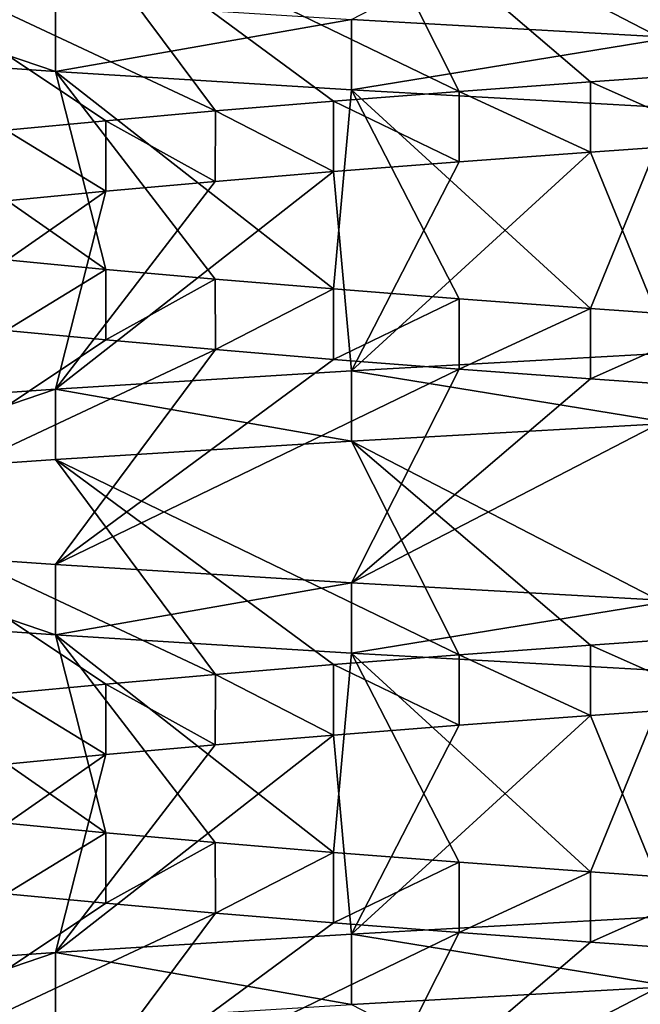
# Model space of a CAD drawing. Header units: inches. Extents: x -4.64 to 4.64, y -1.42 to 0.49.
# Tile 592 of 608: x 4.1952 to 4.2297, y 0.3924 to 0.447. Entities that reach past the tile are written whole.
import ezdxf

# ---------------------------------------------------------------- set-up
doc = ezdxf.new("R2010")
doc.units = ezdxf.units.IN
doc.header["$LTSCALE"] = 65.185185
doc.header["$MEASUREMENT"] = 0
for name, color, linetype in [('100', 7, 'CONTINUOUS'), ('112', 7, 'CONTINUOUS'), ('114', 7, 'CONTINUOUS'), ('271', 7, 'CONTINUOUS'), ('272', 7, 'CONTINUOUS'), ('348', 7, 'CONTINUOUS'), ('351', 7, 'CONTINUOUS'), ('354', 7, 'CONTINUOUS'), ('366', 7, 'CONTINUOUS'), ('368', 7, 'CONTINUOUS'), ('508', 7, 'CONTINUOUS'), ('509', 7, 'CONTINUOUS'), ('94', 7, 'CONTINUOUS'), ('97', 7, 'CONTINUOUS')]:
    doc.layers.add(name, color=color, linetype=linetype)

msp = doc.modelspace()

# ---------------------------------------------------------------- linework, layer by layer
at = {"layer": '100', "color": 7, "linetype": 'CONTINUOUS', "true_color": 0x969696}
for points in [[(4.213645, 0.396323, 8.712769), (4.231468, 0.393414, 8.718175), (4.231468, 0.39732, 8.718175), (4.213645, 0.396323, 8.712769)], [(4.197219, 0.395304, 8.703988), (4.213644, 0.392421, 8.712768), (4.213645, 0.396323, 8.712769), (4.197219, 0.395304, 8.703988)], [(4.213644, 0.392421, 8.712768), (4.231468, 0.393414, 8.718175), (4.213645, 0.396323, 8.712769), (4.213644, 0.392421, 8.712768)], [(4.182822, 0.394297, 8.692173), (4.182823, 0.390392, 8.692173), (4.197219, 0.395304, 8.703988), (4.182822, 0.394297, 8.692173)], [(4.182823, 0.390392, 8.692173), (4.19722, 0.3914, 8.703989), (4.197219, 0.395304, 8.703988), (4.182823, 0.390392, 8.692173)], [(4.19722, 0.3914, 8.703989), (4.213644, 0.392421, 8.712768), (4.197219, 0.395304, 8.703988), (4.19722, 0.3914, 8.703989)]]:
    msp.add_3dface(points, dxfattribs=at)
at = {"layer": '112', "color": 7, "linetype": 'CONTINUOUS', "true_color": 0x969696}
for points in [[(4.234471, 0.457838, 8.551929), (4.231468, 0.446054, 8.531825), (4.213644, 0.447048, 8.537232), (4.234471, 0.457838, 8.551929)], [(4.226913, 0.439696, 8.696046), (4.231468, 0.42857, 8.718175), (4.234469, 0.440224, 8.69807), (4.226913, 0.439696, 8.696046)], [(4.213645, 0.427573, 8.712769), (4.231468, 0.42857, 8.718175), (4.226913, 0.439696, 8.696046), (4.213645, 0.427573, 8.712769)], [(4.219614, 0.439157, 8.693243), (4.213645, 0.427573, 8.712769), (4.226913, 0.439696, 8.696046), (4.219614, 0.439157, 8.693243)], [(4.212644, 0.438614, 8.689692), (4.213645, 0.427573, 8.712769), (4.219614, 0.439157, 8.693243), (4.212644, 0.438614, 8.689692)], [(4.197219, 0.426554, 8.703988), (4.213645, 0.427573, 8.712769), (4.212644, 0.438614, 8.689692), (4.197219, 0.426554, 8.703988)], [(4.206087, 0.438069, 8.685433), (4.197219, 0.426554, 8.703988), (4.212644, 0.438614, 8.689692), (4.206087, 0.438069, 8.685433)], [(4.200008, 0.43753, 8.680509), (4.197219, 0.426554, 8.703988), (4.206087, 0.438069, 8.685433), (4.200008, 0.43753, 8.680509)], [(4.182822, 0.425547, 8.692173), (4.197219, 0.426554, 8.703988), (4.200008, 0.43753, 8.680509), (4.182822, 0.425547, 8.692173)], [(4.19448, 0.437004, 8.67498), (4.182822, 0.425547, 8.692173), (4.200008, 0.43753, 8.680509), (4.19448, 0.437004, 8.67498)], [(4.200011, 0.42928, 8.569488), (4.182823, 0.417827, 8.557827), (4.194483, 0.429808, 8.575016), (4.200011, 0.42928, 8.569488)], [(4.20609, 0.42874, 8.564565), (4.182823, 0.417827, 8.557827), (4.200011, 0.42928, 8.569488), (4.20609, 0.42874, 8.564565)], [(4.19722, 0.416818, 8.546011), (4.182823, 0.417827, 8.557827), (4.20609, 0.42874, 8.564565), (4.19722, 0.416818, 8.546011)], [(4.212647, 0.428198, 8.560307), (4.19722, 0.416818, 8.546011), (4.20609, 0.42874, 8.564565), (4.212647, 0.428198, 8.560307)], [(4.219617, 0.427652, 8.556755), (4.19722, 0.416818, 8.546011), (4.212647, 0.428198, 8.560307), (4.219617, 0.427652, 8.556755)], [(4.213644, 0.415798, 8.537232), (4.19722, 0.416818, 8.546011), (4.219617, 0.427652, 8.556755), (4.213644, 0.415798, 8.537232)], [(4.226915, 0.427114, 8.553954), (4.213644, 0.415798, 8.537232), (4.219617, 0.427652, 8.556755), (4.226915, 0.427114, 8.553954)], [(4.234471, 0.426588, 8.551929), (4.213644, 0.415798, 8.537232), (4.226915, 0.427114, 8.553954), (4.234471, 0.426588, 8.551929)], [(4.231468, 0.414804, 8.531825), (4.213644, 0.415798, 8.537232), (4.234471, 0.426588, 8.551929), (4.231468, 0.414804, 8.531825)], [(4.226913, 0.408446, 8.696046), (4.231468, 0.39732, 8.718175), (4.234469, 0.408974, 8.69807), (4.226913, 0.408446, 8.696046)], [(4.213645, 0.396323, 8.712769), (4.231468, 0.39732, 8.718175), (4.226913, 0.408446, 8.696046), (4.213645, 0.396323, 8.712769)], [(4.219614, 0.407907, 8.693243), (4.213645, 0.396323, 8.712769), (4.226913, 0.408446, 8.696046), (4.219614, 0.407907, 8.693243)], [(4.212644, 0.407364, 8.689692), (4.213645, 0.396323, 8.712769), (4.219614, 0.407907, 8.693243), (4.212644, 0.407364, 8.689692)], [(4.197219, 0.395304, 8.703988), (4.213645, 0.396323, 8.712769), (4.212644, 0.407364, 8.689692), (4.197219, 0.395304, 8.703988)], [(4.206087, 0.406819, 8.685433), (4.197219, 0.395304, 8.703988), (4.212644, 0.407364, 8.689692), (4.206087, 0.406819, 8.685433)], [(4.200008, 0.40628, 8.680509), (4.197219, 0.395304, 8.703988), (4.206087, 0.406819, 8.685433), (4.200008, 0.40628, 8.680509)], [(4.182822, 0.394297, 8.692173), (4.197219, 0.395304, 8.703988), (4.200008, 0.40628, 8.680509), (4.182822, 0.394297, 8.692173)], [(4.19448, 0.405754, 8.67498), (4.182822, 0.394297, 8.692173), (4.200008, 0.40628, 8.680509), (4.19448, 0.405754, 8.67498)], [(4.200011, 0.39803, 8.569488), (4.182823, 0.386577, 8.557827), (4.194483, 0.398558, 8.575016), (4.200011, 0.39803, 8.569488)], [(4.20609, 0.39749, 8.564565), (4.182823, 0.386577, 8.557827), (4.200011, 0.39803, 8.569488), (4.20609, 0.39749, 8.564565)], [(4.19722, 0.385568, 8.546011), (4.182823, 0.386577, 8.557827), (4.20609, 0.39749, 8.564565), (4.19722, 0.385568, 8.546011)], [(4.212647, 0.396948, 8.560307), (4.19722, 0.385568, 8.546011), (4.20609, 0.39749, 8.564565), (4.212647, 0.396948, 8.560307)], [(4.219617, 0.396402, 8.556755), (4.19722, 0.385568, 8.546011), (4.212647, 0.396948, 8.560307), (4.219617, 0.396402, 8.556755)], [(4.213644, 0.384548, 8.537232), (4.19722, 0.385568, 8.546011), (4.219617, 0.396402, 8.556755), (4.213644, 0.384548, 8.537232)], [(4.226915, 0.395864, 8.553954), (4.213644, 0.384548, 8.537232), (4.219617, 0.396402, 8.556755), (4.226915, 0.395864, 8.553954)], [(4.234471, 0.395338, 8.551929), (4.213644, 0.384548, 8.537232), (4.226915, 0.395864, 8.553954), (4.234471, 0.395338, 8.551929)], [(4.231468, 0.383554, 8.531825), (4.213644, 0.384548, 8.537232), (4.234471, 0.395338, 8.551929), (4.231468, 0.383554, 8.531825)]]:
    msp.add_3dface(points, dxfattribs=at)
at = {"layer": '114', "color": 7, "linetype": 'CONTINUOUS', "true_color": 0x969696}
for points in [[(4.231468, 0.455914, 8.718175), (4.213644, 0.454921, 8.712768), (4.234471, 0.444131, 8.698071), (4.231468, 0.455914, 8.718175)], [(4.213644, 0.454921, 8.712768), (4.19722, 0.4539, 8.703989), (4.219617, 0.443067, 8.693245), (4.213644, 0.454921, 8.712768)], [(4.234471, 0.444131, 8.698071), (4.213644, 0.454921, 8.712768), (4.226915, 0.443604, 8.696046), (4.234471, 0.444131, 8.698071)], [(4.226915, 0.443604, 8.696046), (4.213644, 0.454921, 8.712768), (4.219617, 0.443067, 8.693245), (4.226915, 0.443604, 8.696046)], [(4.19722, 0.4539, 8.703989), (4.182823, 0.452892, 8.692173), (4.20609, 0.441978, 8.685435), (4.19722, 0.4539, 8.703989)], [(4.219617, 0.443067, 8.693245), (4.19722, 0.4539, 8.703989), (4.212647, 0.442521, 8.689693), (4.219617, 0.443067, 8.693245)], [(4.212647, 0.442521, 8.689693), (4.19722, 0.4539, 8.703989), (4.20609, 0.441978, 8.685435), (4.212647, 0.442521, 8.689693)], [(4.20609, 0.441978, 8.685435), (4.182823, 0.452892, 8.692173), (4.200011, 0.441439, 8.680512), (4.20609, 0.441978, 8.685435)], [(4.200011, 0.441439, 8.680512), (4.182823, 0.452892, 8.692173), (4.194483, 0.440911, 8.674984), (4.200011, 0.441439, 8.680512)], [(4.182822, 0.445171, 8.557827), (4.197219, 0.444165, 8.546012), (4.200008, 0.433188, 8.569491), (4.182822, 0.445171, 8.557827)], [(4.19448, 0.433715, 8.57502), (4.182822, 0.445171, 8.557827), (4.200008, 0.433188, 8.569491), (4.19448, 0.433715, 8.57502)], [(4.197219, 0.444165, 8.546012), (4.213645, 0.443146, 8.537231), (4.212644, 0.432105, 8.560308), (4.197219, 0.444165, 8.546012)], [(4.200008, 0.433188, 8.569491), (4.197219, 0.444165, 8.546012), (4.206087, 0.43265, 8.564567), (4.200008, 0.433188, 8.569491)], [(4.206087, 0.43265, 8.564567), (4.197219, 0.444165, 8.546012), (4.212644, 0.432105, 8.560308), (4.206087, 0.43265, 8.564567)], [(4.212644, 0.432105, 8.560308), (4.213645, 0.443146, 8.537231), (4.219614, 0.431562, 8.556757), (4.212644, 0.432105, 8.560308)], [(4.213645, 0.443146, 8.537231), (4.231468, 0.442148, 8.531825), (4.226913, 0.431023, 8.553954), (4.213645, 0.443146, 8.537231)], [(4.219614, 0.431562, 8.556757), (4.213645, 0.443146, 8.537231), (4.226913, 0.431023, 8.553954), (4.219614, 0.431562, 8.556757)], [(4.226913, 0.431023, 8.553954), (4.231468, 0.442148, 8.531825), (4.234469, 0.430494, 8.55193), (4.226913, 0.431023, 8.553954)], [(4.231468, 0.424664, 8.718175), (4.213644, 0.423671, 8.712768), (4.234471, 0.412881, 8.698071), (4.231468, 0.424664, 8.718175)], [(4.213644, 0.423671, 8.712768), (4.19722, 0.42265, 8.703989), (4.219617, 0.411817, 8.693245), (4.213644, 0.423671, 8.712768)], [(4.234471, 0.412881, 8.698071), (4.213644, 0.423671, 8.712768), (4.226915, 0.412354, 8.696046), (4.234471, 0.412881, 8.698071)], [(4.226915, 0.412354, 8.696046), (4.213644, 0.423671, 8.712768), (4.219617, 0.411817, 8.693245), (4.226915, 0.412354, 8.696046)], [(4.19722, 0.42265, 8.703989), (4.182823, 0.421642, 8.692173), (4.20609, 0.410728, 8.685435), (4.19722, 0.42265, 8.703989)], [(4.219617, 0.411817, 8.693245), (4.19722, 0.42265, 8.703989), (4.212647, 0.411271, 8.689693), (4.219617, 0.411817, 8.693245)], [(4.212647, 0.411271, 8.689693), (4.19722, 0.42265, 8.703989), (4.20609, 0.410728, 8.685435), (4.212647, 0.411271, 8.689693)], [(4.20609, 0.410728, 8.685435), (4.182823, 0.421642, 8.692173), (4.200011, 0.410189, 8.680512), (4.20609, 0.410728, 8.685435)], [(4.200011, 0.410189, 8.680512), (4.182823, 0.421642, 8.692173), (4.194483, 0.409661, 8.674984), (4.200011, 0.410189, 8.680512)], [(4.182822, 0.413921, 8.557827), (4.197219, 0.412915, 8.546012), (4.200008, 0.401938, 8.569491), (4.182822, 0.413921, 8.557827)], [(4.19448, 0.402465, 8.57502), (4.182822, 0.413921, 8.557827), (4.200008, 0.401938, 8.569491), (4.19448, 0.402465, 8.57502)], [(4.197219, 0.412915, 8.546012), (4.213645, 0.411896, 8.537231), (4.212644, 0.400855, 8.560308), (4.197219, 0.412915, 8.546012)], [(4.200008, 0.401938, 8.569491), (4.197219, 0.412915, 8.546012), (4.206087, 0.4014, 8.564567), (4.200008, 0.401938, 8.569491)], [(4.206087, 0.4014, 8.564567), (4.197219, 0.412915, 8.546012), (4.212644, 0.400855, 8.560308), (4.206087, 0.4014, 8.564567)], [(4.212644, 0.400855, 8.560308), (4.213645, 0.411896, 8.537231), (4.219614, 0.400312, 8.556757), (4.212644, 0.400855, 8.560308)], [(4.213645, 0.411896, 8.537231), (4.231468, 0.410898, 8.531825), (4.226913, 0.399773, 8.553954), (4.213645, 0.411896, 8.537231)], [(4.219614, 0.400312, 8.556757), (4.213645, 0.411896, 8.537231), (4.226913, 0.399773, 8.553954), (4.219614, 0.400312, 8.556757)], [(4.226913, 0.399773, 8.553954), (4.231468, 0.410898, 8.531825), (4.234469, 0.399244, 8.55193), (4.226913, 0.399773, 8.553954)], [(4.231468, 0.393414, 8.718175), (4.213644, 0.392421, 8.712768), (4.234471, 0.381631, 8.698071), (4.231468, 0.393414, 8.718175)]]:
    msp.add_3dface(points, dxfattribs=at)
at = {"layer": '271', "color": 7, "linetype": 'CONTINUOUS', "true_color": 0x969696}
for points in [[(4.234469, 0.440224, 8.69807), (4.234471, 0.444131, 8.698071), (4.226915, 0.443604, 8.696046), (4.234469, 0.440224, 8.69807)], [(4.226913, 0.439696, 8.696046), (4.226915, 0.443604, 8.696046), (4.219617, 0.443067, 8.693245), (4.226913, 0.439696, 8.696046)], [(4.226913, 0.439696, 8.696046), (4.234469, 0.440224, 8.69807), (4.226915, 0.443604, 8.696046), (4.226913, 0.439696, 8.696046)], [(4.219614, 0.439157, 8.693243), (4.219617, 0.443067, 8.693245), (4.212647, 0.442521, 8.689693), (4.219614, 0.439157, 8.693243)], [(4.219614, 0.439157, 8.693243), (4.226913, 0.439696, 8.696046), (4.219617, 0.443067, 8.693245), (4.219614, 0.439157, 8.693243)], [(4.212644, 0.438614, 8.689692), (4.212647, 0.442521, 8.689693), (4.20609, 0.441978, 8.685435), (4.212644, 0.438614, 8.689692)], [(4.212644, 0.438614, 8.689692), (4.219614, 0.439157, 8.693243), (4.212647, 0.442521, 8.689693), (4.212644, 0.438614, 8.689692)], [(4.206087, 0.438069, 8.685433), (4.20609, 0.441978, 8.685435), (4.200011, 0.441439, 8.680512), (4.206087, 0.438069, 8.685433)], [(4.206087, 0.438069, 8.685433), (4.212644, 0.438614, 8.689692), (4.20609, 0.441978, 8.685435), (4.206087, 0.438069, 8.685433)], [(4.200008, 0.43753, 8.680509), (4.200011, 0.441439, 8.680512), (4.194483, 0.440911, 8.674984), (4.200008, 0.43753, 8.680509)], [(4.200008, 0.43753, 8.680509), (4.206087, 0.438069, 8.685433), (4.200011, 0.441439, 8.680512), (4.200008, 0.43753, 8.680509)], [(4.19448, 0.437004, 8.67498), (4.200008, 0.43753, 8.680509), (4.194483, 0.440911, 8.674984), (4.19448, 0.437004, 8.67498)], [(4.194483, 0.429808, 8.575016), (4.19448, 0.433715, 8.57502), (4.200008, 0.433188, 8.569491), (4.194483, 0.429808, 8.575016)], [(4.200011, 0.42928, 8.569488), (4.194483, 0.429808, 8.575016), (4.200008, 0.433188, 8.569491), (4.200011, 0.42928, 8.569488)], [(4.200011, 0.42928, 8.569488), (4.200008, 0.433188, 8.569491), (4.206087, 0.43265, 8.564567), (4.200011, 0.42928, 8.569488)], [(4.20609, 0.42874, 8.564565), (4.200011, 0.42928, 8.569488), (4.206087, 0.43265, 8.564567), (4.20609, 0.42874, 8.564565)], [(4.20609, 0.42874, 8.564565), (4.206087, 0.43265, 8.564567), (4.212644, 0.432105, 8.560308), (4.20609, 0.42874, 8.564565)], [(4.212647, 0.428198, 8.560307), (4.20609, 0.42874, 8.564565), (4.212644, 0.432105, 8.560308), (4.212647, 0.428198, 8.560307)], [(4.212647, 0.428198, 8.560307), (4.212644, 0.432105, 8.560308), (4.219614, 0.431562, 8.556757), (4.212647, 0.428198, 8.560307)], [(4.219617, 0.427652, 8.556755), (4.212647, 0.428198, 8.560307), (4.219614, 0.431562, 8.556757), (4.219617, 0.427652, 8.556755)], [(4.219617, 0.427652, 8.556755), (4.219614, 0.431562, 8.556757), (4.226913, 0.431023, 8.553954), (4.219617, 0.427652, 8.556755)], [(4.226915, 0.427114, 8.553954), (4.219617, 0.427652, 8.556755), (4.226913, 0.431023, 8.553954), (4.226915, 0.427114, 8.553954)], [(4.226915, 0.427114, 8.553954), (4.226913, 0.431023, 8.553954), (4.234469, 0.430494, 8.55193), (4.226915, 0.427114, 8.553954)], [(4.234471, 0.426588, 8.551929), (4.226915, 0.427114, 8.553954), (4.234469, 0.430494, 8.55193), (4.234471, 0.426588, 8.551929)]]:
    msp.add_3dface(points, dxfattribs=at)
at = {"layer": '272', "color": 7, "linetype": 'CONTINUOUS', "true_color": 0x969696}
for points in [[(4.234469, 0.408974, 8.69807), (4.234471, 0.412881, 8.698071), (4.226915, 0.412354, 8.696046), (4.234469, 0.408974, 8.69807)], [(4.219614, 0.407907, 8.693243), (4.219617, 0.411817, 8.693245), (4.212647, 0.411271, 8.689693), (4.219614, 0.407907, 8.693243)], [(4.219614, 0.407907, 8.693243), (4.226913, 0.408446, 8.696046), (4.219617, 0.411817, 8.693245), (4.219614, 0.407907, 8.693243)], [(4.226913, 0.408446, 8.696046), (4.226915, 0.412354, 8.696046), (4.219617, 0.411817, 8.693245), (4.226913, 0.408446, 8.696046)], [(4.226913, 0.408446, 8.696046), (4.234469, 0.408974, 8.69807), (4.226915, 0.412354, 8.696046), (4.226913, 0.408446, 8.696046)], [(4.212644, 0.407364, 8.689692), (4.212647, 0.411271, 8.689693), (4.20609, 0.410728, 8.685435), (4.212644, 0.407364, 8.689692)], [(4.212644, 0.407364, 8.689692), (4.219614, 0.407907, 8.693243), (4.212647, 0.411271, 8.689693), (4.212644, 0.407364, 8.689692)], [(4.206087, 0.406819, 8.685433), (4.20609, 0.410728, 8.685435), (4.200011, 0.410189, 8.680512), (4.206087, 0.406819, 8.685433)], [(4.206087, 0.406819, 8.685433), (4.212644, 0.407364, 8.689692), (4.20609, 0.410728, 8.685435), (4.206087, 0.406819, 8.685433)], [(4.200008, 0.40628, 8.680509), (4.200011, 0.410189, 8.680512), (4.194483, 0.409661, 8.674984), (4.200008, 0.40628, 8.680509)], [(4.200008, 0.40628, 8.680509), (4.206087, 0.406819, 8.685433), (4.200011, 0.410189, 8.680512), (4.200008, 0.40628, 8.680509)], [(4.19448, 0.405754, 8.67498), (4.200008, 0.40628, 8.680509), (4.194483, 0.409661, 8.674984), (4.19448, 0.405754, 8.67498)], [(4.194483, 0.398558, 8.575016), (4.19448, 0.402465, 8.57502), (4.200008, 0.401938, 8.569491), (4.194483, 0.398558, 8.575016)], [(4.200011, 0.39803, 8.569488), (4.194483, 0.398558, 8.575016), (4.200008, 0.401938, 8.569491), (4.200011, 0.39803, 8.569488)], [(4.200011, 0.39803, 8.569488), (4.200008, 0.401938, 8.569491), (4.206087, 0.4014, 8.564567), (4.200011, 0.39803, 8.569488)], [(4.20609, 0.39749, 8.564565), (4.200011, 0.39803, 8.569488), (4.206087, 0.4014, 8.564567), (4.20609, 0.39749, 8.564565)], [(4.20609, 0.39749, 8.564565), (4.206087, 0.4014, 8.564567), (4.212644, 0.400855, 8.560308), (4.20609, 0.39749, 8.564565)], [(4.212647, 0.396948, 8.560307), (4.20609, 0.39749, 8.564565), (4.212644, 0.400855, 8.560308), (4.212647, 0.396948, 8.560307)], [(4.212647, 0.396948, 8.560307), (4.212644, 0.400855, 8.560308), (4.219614, 0.400312, 8.556757), (4.212647, 0.396948, 8.560307)], [(4.219617, 0.396402, 8.556755), (4.212647, 0.396948, 8.560307), (4.219614, 0.400312, 8.556757), (4.219617, 0.396402, 8.556755)], [(4.219617, 0.396402, 8.556755), (4.219614, 0.400312, 8.556757), (4.226913, 0.399773, 8.553954), (4.219617, 0.396402, 8.556755)], [(4.226915, 0.395864, 8.553954), (4.219617, 0.396402, 8.556755), (4.226913, 0.399773, 8.553954), (4.226915, 0.395864, 8.553954)], [(4.226915, 0.395864, 8.553954), (4.226913, 0.399773, 8.553954), (4.234469, 0.399244, 8.55193), (4.226915, 0.395864, 8.553954)], [(4.234471, 0.395338, 8.551929), (4.226915, 0.395864, 8.553954), (4.234469, 0.399244, 8.55193), (4.234471, 0.395338, 8.551929)]]:
    msp.add_3dface(points, dxfattribs=at)
at = {"layer": '348', "color": 7, "linetype": 'CONTINUOUS', "true_color": 0x969696}
for points in [[(4.197219, 0.444165, -8.703988), (4.182822, 0.445171, -8.692173), (4.182823, 0.449077, -8.692173), (4.197219, 0.444165, -8.703988)], [(4.19722, 0.448068, -8.703989), (4.197219, 0.444165, -8.703988), (4.182823, 0.449077, -8.692173), (4.19722, 0.448068, -8.703989)], [(4.213644, 0.447048, -8.712768), (4.197219, 0.444165, -8.703988), (4.19722, 0.448068, -8.703989), (4.213644, 0.447048, -8.712768)], [(4.213645, 0.443146, -8.712769), (4.197219, 0.444165, -8.703988), (4.213644, 0.447048, -8.712768), (4.213645, 0.443146, -8.712769)], [(4.231468, 0.446054, -8.718175), (4.213645, 0.443146, -8.712769), (4.213644, 0.447048, -8.712768), (4.231468, 0.446054, -8.718175)], [(4.231468, 0.442148, -8.718175), (4.213645, 0.443146, -8.712769), (4.231468, 0.446054, -8.718175), (4.231468, 0.442148, -8.718175)]]:
    msp.add_3dface(points, dxfattribs=at)
at = {"layer": '351', "color": 7, "linetype": 'CONTINUOUS', "true_color": 0x969696}
for points in [[(4.213645, 0.427573, -8.537231), (4.231468, 0.424664, -8.531825), (4.231468, 0.42857, -8.531825), (4.213645, 0.427573, -8.537231)], [(4.197219, 0.426554, -8.546012), (4.213644, 0.423671, -8.537232), (4.213645, 0.427573, -8.537231), (4.197219, 0.426554, -8.546012)], [(4.213644, 0.423671, -8.537232), (4.231468, 0.424664, -8.531825), (4.213645, 0.427573, -8.537231), (4.213644, 0.423671, -8.537232)], [(4.182822, 0.425547, -8.557827), (4.182823, 0.421642, -8.557827), (4.197219, 0.426554, -8.546012), (4.182822, 0.425547, -8.557827)], [(4.182823, 0.421642, -8.557827), (4.19722, 0.42265, -8.546011), (4.197219, 0.426554, -8.546012), (4.182823, 0.421642, -8.557827)], [(4.19722, 0.42265, -8.546011), (4.213644, 0.423671, -8.537232), (4.197219, 0.426554, -8.546012), (4.19722, 0.42265, -8.546011)], [(4.197219, 0.412915, -8.703988), (4.182822, 0.413921, -8.692173), (4.182823, 0.417827, -8.692173), (4.197219, 0.412915, -8.703988)], [(4.19722, 0.416818, -8.703989), (4.197219, 0.412915, -8.703988), (4.182823, 0.417827, -8.692173), (4.19722, 0.416818, -8.703989)], [(4.213644, 0.415798, -8.712768), (4.197219, 0.412915, -8.703988), (4.19722, 0.416818, -8.703989), (4.213644, 0.415798, -8.712768)], [(4.213645, 0.411896, -8.712769), (4.197219, 0.412915, -8.703988), (4.213644, 0.415798, -8.712768), (4.213645, 0.411896, -8.712769)], [(4.231468, 0.414804, -8.718175), (4.213645, 0.411896, -8.712769), (4.213644, 0.415798, -8.712768), (4.231468, 0.414804, -8.718175)], [(4.231468, 0.410898, -8.718175), (4.213645, 0.411896, -8.712769), (4.231468, 0.414804, -8.718175), (4.231468, 0.410898, -8.718175)]]:
    msp.add_3dface(points, dxfattribs=at)
at = {"layer": '354', "color": 7, "linetype": 'CONTINUOUS', "true_color": 0x969696}
for points in [[(4.213645, 0.396323, -8.537231), (4.231468, 0.393414, -8.531825), (4.231468, 0.39732, -8.531825), (4.213645, 0.396323, -8.537231)], [(4.197219, 0.395304, -8.546012), (4.213644, 0.392421, -8.537232), (4.213645, 0.396323, -8.537231), (4.197219, 0.395304, -8.546012)], [(4.213644, 0.392421, -8.537232), (4.231468, 0.393414, -8.531825), (4.213645, 0.396323, -8.537231), (4.213644, 0.392421, -8.537232)], [(4.182822, 0.394297, -8.557827), (4.182823, 0.390392, -8.557827), (4.197219, 0.395304, -8.546012), (4.182822, 0.394297, -8.557827)], [(4.182823, 0.390392, -8.557827), (4.19722, 0.3914, -8.546011), (4.197219, 0.395304, -8.546012), (4.182823, 0.390392, -8.557827)], [(4.19722, 0.3914, -8.546011), (4.213644, 0.392421, -8.537232), (4.197219, 0.395304, -8.546012), (4.19722, 0.3914, -8.546011)]]:
    msp.add_3dface(points, dxfattribs=at)
at = {"layer": '366', "color": 7, "linetype": 'CONTINUOUS', "true_color": 0x969696}
for points in [[(4.234471, 0.457838, -8.698071), (4.231468, 0.446054, -8.718175), (4.213644, 0.447048, -8.712768), (4.234471, 0.457838, -8.698071)], [(4.226913, 0.439696, -8.553954), (4.231468, 0.42857, -8.531825), (4.234469, 0.440224, -8.55193), (4.226913, 0.439696, -8.553954)], [(4.213645, 0.427573, -8.537231), (4.231468, 0.42857, -8.531825), (4.226913, 0.439696, -8.553954), (4.213645, 0.427573, -8.537231)], [(4.219614, 0.439157, -8.556757), (4.213645, 0.427573, -8.537231), (4.226913, 0.439696, -8.553954), (4.219614, 0.439157, -8.556757)], [(4.212644, 0.438614, -8.560308), (4.213645, 0.427573, -8.537231), (4.219614, 0.439157, -8.556757), (4.212644, 0.438614, -8.560308)], [(4.197219, 0.426554, -8.546012), (4.213645, 0.427573, -8.537231), (4.212644, 0.438614, -8.560308), (4.197219, 0.426554, -8.546012)], [(4.206087, 0.438069, -8.564567), (4.197219, 0.426554, -8.546012), (4.212644, 0.438614, -8.560308), (4.206087, 0.438069, -8.564567)], [(4.200008, 0.43753, -8.569491), (4.197219, 0.426554, -8.546012), (4.206087, 0.438069, -8.564567), (4.200008, 0.43753, -8.569491)], [(4.182822, 0.425547, -8.557827), (4.197219, 0.426554, -8.546012), (4.200008, 0.43753, -8.569491), (4.182822, 0.425547, -8.557827)], [(4.19448, 0.437004, -8.57502), (4.182822, 0.425547, -8.557827), (4.200008, 0.43753, -8.569491), (4.19448, 0.437004, -8.57502)], [(4.200011, 0.42928, -8.680512), (4.182823, 0.417827, -8.692173), (4.194483, 0.429808, -8.674984), (4.200011, 0.42928, -8.680512)], [(4.20609, 0.42874, -8.685435), (4.182823, 0.417827, -8.692173), (4.200011, 0.42928, -8.680512), (4.20609, 0.42874, -8.685435)], [(4.19722, 0.416818, -8.703989), (4.182823, 0.417827, -8.692173), (4.20609, 0.42874, -8.685435), (4.19722, 0.416818, -8.703989)], [(4.212647, 0.428198, -8.689693), (4.19722, 0.416818, -8.703989), (4.20609, 0.42874, -8.685435), (4.212647, 0.428198, -8.689693)], [(4.219617, 0.427652, -8.693245), (4.19722, 0.416818, -8.703989), (4.212647, 0.428198, -8.689693), (4.219617, 0.427652, -8.693245)], [(4.213644, 0.415798, -8.712768), (4.19722, 0.416818, -8.703989), (4.219617, 0.427652, -8.693245), (4.213644, 0.415798, -8.712768)], [(4.226915, 0.427114, -8.696046), (4.213644, 0.415798, -8.712768), (4.219617, 0.427652, -8.693245), (4.226915, 0.427114, -8.696046)], [(4.234471, 0.426588, -8.698071), (4.213644, 0.415798, -8.712768), (4.226915, 0.427114, -8.696046), (4.234471, 0.426588, -8.698071)], [(4.231468, 0.414804, -8.718175), (4.213644, 0.415798, -8.712768), (4.234471, 0.426588, -8.698071), (4.231468, 0.414804, -8.718175)], [(4.226913, 0.408446, -8.553954), (4.231468, 0.39732, -8.531825), (4.234469, 0.408974, -8.55193), (4.226913, 0.408446, -8.553954)], [(4.213645, 0.396323, -8.537231), (4.231468, 0.39732, -8.531825), (4.226913, 0.408446, -8.553954), (4.213645, 0.396323, -8.537231)], [(4.219614, 0.407907, -8.556757), (4.213645, 0.396323, -8.537231), (4.226913, 0.408446, -8.553954), (4.219614, 0.407907, -8.556757)], [(4.212644, 0.407364, -8.560308), (4.213645, 0.396323, -8.537231), (4.219614, 0.407907, -8.556757), (4.212644, 0.407364, -8.560308)], [(4.197219, 0.395304, -8.546012), (4.213645, 0.396323, -8.537231), (4.212644, 0.407364, -8.560308), (4.197219, 0.395304, -8.546012)], [(4.206087, 0.406819, -8.564567), (4.197219, 0.395304, -8.546012), (4.212644, 0.407364, -8.560308), (4.206087, 0.406819, -8.564567)], [(4.200008, 0.40628, -8.569491), (4.197219, 0.395304, -8.546012), (4.206087, 0.406819, -8.564567), (4.200008, 0.40628, -8.569491)], [(4.182822, 0.394297, -8.557827), (4.197219, 0.395304, -8.546012), (4.200008, 0.40628, -8.569491), (4.182822, 0.394297, -8.557827)], [(4.19448, 0.405754, -8.57502), (4.182822, 0.394297, -8.557827), (4.200008, 0.40628, -8.569491), (4.19448, 0.405754, -8.57502)], [(4.200011, 0.39803, -8.680512), (4.182823, 0.386577, -8.692173), (4.194483, 0.398558, -8.674984), (4.200011, 0.39803, -8.680512)], [(4.20609, 0.39749, -8.685435), (4.182823, 0.386577, -8.692173), (4.200011, 0.39803, -8.680512), (4.20609, 0.39749, -8.685435)], [(4.19722, 0.385568, -8.703989), (4.182823, 0.386577, -8.692173), (4.20609, 0.39749, -8.685435), (4.19722, 0.385568, -8.703989)], [(4.212647, 0.396948, -8.689693), (4.19722, 0.385568, -8.703989), (4.20609, 0.39749, -8.685435), (4.212647, 0.396948, -8.689693)], [(4.219617, 0.396402, -8.693245), (4.19722, 0.385568, -8.703989), (4.212647, 0.396948, -8.689693), (4.219617, 0.396402, -8.693245)], [(4.213644, 0.384548, -8.712768), (4.19722, 0.385568, -8.703989), (4.219617, 0.396402, -8.693245), (4.213644, 0.384548, -8.712768)], [(4.226915, 0.395864, -8.696046), (4.213644, 0.384548, -8.712768), (4.219617, 0.396402, -8.693245), (4.226915, 0.395864, -8.696046)], [(4.234471, 0.395338, -8.698071), (4.213644, 0.384548, -8.712768), (4.226915, 0.395864, -8.696046), (4.234471, 0.395338, -8.698071)], [(4.231468, 0.383554, -8.718175), (4.213644, 0.384548, -8.712768), (4.234471, 0.395338, -8.698071), (4.231468, 0.383554, -8.718175)]]:
    msp.add_3dface(points, dxfattribs=at)
at = {"layer": '368', "color": 7, "linetype": 'CONTINUOUS', "true_color": 0x969696}
for points in [[(4.231468, 0.455914, -8.531825), (4.213644, 0.454921, -8.537232), (4.234471, 0.444131, -8.551929), (4.231468, 0.455914, -8.531825)], [(4.213644, 0.454921, -8.537232), (4.19722, 0.4539, -8.546011), (4.219617, 0.443067, -8.556755), (4.213644, 0.454921, -8.537232)], [(4.234471, 0.444131, -8.551929), (4.213644, 0.454921, -8.537232), (4.226915, 0.443604, -8.553954), (4.234471, 0.444131, -8.551929)], [(4.226915, 0.443604, -8.553954), (4.213644, 0.454921, -8.537232), (4.219617, 0.443067, -8.556755), (4.226915, 0.443604, -8.553954)], [(4.19722, 0.4539, -8.546011), (4.182823, 0.452892, -8.557827), (4.20609, 0.441978, -8.564565), (4.19722, 0.4539, -8.546011)], [(4.219617, 0.443067, -8.556755), (4.19722, 0.4539, -8.546011), (4.212647, 0.442521, -8.560307), (4.219617, 0.443067, -8.556755)], [(4.212647, 0.442521, -8.560307), (4.19722, 0.4539, -8.546011), (4.20609, 0.441978, -8.564565), (4.212647, 0.442521, -8.560307)], [(4.20609, 0.441978, -8.564565), (4.182823, 0.452892, -8.557827), (4.200011, 0.441439, -8.569488), (4.20609, 0.441978, -8.564565)], [(4.200011, 0.441439, -8.569488), (4.182823, 0.452892, -8.557827), (4.194483, 0.440911, -8.575016), (4.200011, 0.441439, -8.569488)], [(4.182822, 0.445171, -8.692173), (4.197219, 0.444165, -8.703988), (4.200008, 0.433188, -8.680509), (4.182822, 0.445171, -8.692173)], [(4.19448, 0.433715, -8.67498), (4.182822, 0.445171, -8.692173), (4.200008, 0.433188, -8.680509), (4.19448, 0.433715, -8.67498)], [(4.197219, 0.444165, -8.703988), (4.213645, 0.443146, -8.712769), (4.212644, 0.432105, -8.689692), (4.197219, 0.444165, -8.703988)], [(4.200008, 0.433188, -8.680509), (4.197219, 0.444165, -8.703988), (4.206087, 0.43265, -8.685433), (4.200008, 0.433188, -8.680509)], [(4.206087, 0.43265, -8.685433), (4.197219, 0.444165, -8.703988), (4.212644, 0.432105, -8.689692), (4.206087, 0.43265, -8.685433)], [(4.212644, 0.432105, -8.689692), (4.213645, 0.443146, -8.712769), (4.219614, 0.431562, -8.693243), (4.212644, 0.432105, -8.689692)], [(4.213645, 0.443146, -8.712769), (4.231468, 0.442148, -8.718175), (4.226913, 0.431023, -8.696046), (4.213645, 0.443146, -8.712769)], [(4.219614, 0.431562, -8.693243), (4.213645, 0.443146, -8.712769), (4.226913, 0.431023, -8.696046), (4.219614, 0.431562, -8.693243)], [(4.226913, 0.431023, -8.696046), (4.231468, 0.442148, -8.718175), (4.234469, 0.430494, -8.69807), (4.226913, 0.431023, -8.696046)], [(4.231468, 0.424664, -8.531825), (4.213644, 0.423671, -8.537232), (4.234471, 0.412881, -8.551929), (4.231468, 0.424664, -8.531825)], [(4.213644, 0.423671, -8.537232), (4.19722, 0.42265, -8.546011), (4.219617, 0.411817, -8.556755), (4.213644, 0.423671, -8.537232)], [(4.234471, 0.412881, -8.551929), (4.213644, 0.423671, -8.537232), (4.226915, 0.412354, -8.553954), (4.234471, 0.412881, -8.551929)], [(4.226915, 0.412354, -8.553954), (4.213644, 0.423671, -8.537232), (4.219617, 0.411817, -8.556755), (4.226915, 0.412354, -8.553954)], [(4.19722, 0.42265, -8.546011), (4.182823, 0.421642, -8.557827), (4.20609, 0.410728, -8.564565), (4.19722, 0.42265, -8.546011)], [(4.219617, 0.411817, -8.556755), (4.19722, 0.42265, -8.546011), (4.212647, 0.411271, -8.560307), (4.219617, 0.411817, -8.556755)], [(4.212647, 0.411271, -8.560307), (4.19722, 0.42265, -8.546011), (4.20609, 0.410728, -8.564565), (4.212647, 0.411271, -8.560307)], [(4.20609, 0.410728, -8.564565), (4.182823, 0.421642, -8.557827), (4.200011, 0.410189, -8.569488), (4.20609, 0.410728, -8.564565)], [(4.200011, 0.410189, -8.569488), (4.182823, 0.421642, -8.557827), (4.194483, 0.409661, -8.575016), (4.200011, 0.410189, -8.569488)], [(4.182822, 0.413921, -8.692173), (4.197219, 0.412915, -8.703988), (4.200008, 0.401938, -8.680509), (4.182822, 0.413921, -8.692173)], [(4.19448, 0.402465, -8.67498), (4.182822, 0.413921, -8.692173), (4.200008, 0.401938, -8.680509), (4.19448, 0.402465, -8.67498)], [(4.197219, 0.412915, -8.703988), (4.213645, 0.411896, -8.712769), (4.212644, 0.400855, -8.689692), (4.197219, 0.412915, -8.703988)], [(4.200008, 0.401938, -8.680509), (4.197219, 0.412915, -8.703988), (4.206087, 0.4014, -8.685433), (4.200008, 0.401938, -8.680509)], [(4.206087, 0.4014, -8.685433), (4.197219, 0.412915, -8.703988), (4.212644, 0.400855, -8.689692), (4.206087, 0.4014, -8.685433)], [(4.212644, 0.400855, -8.689692), (4.213645, 0.411896, -8.712769), (4.219614, 0.400312, -8.693243), (4.212644, 0.400855, -8.689692)], [(4.213645, 0.411896, -8.712769), (4.231468, 0.410898, -8.718175), (4.226913, 0.399773, -8.696046), (4.213645, 0.411896, -8.712769)], [(4.219614, 0.400312, -8.693243), (4.213645, 0.411896, -8.712769), (4.226913, 0.399773, -8.696046), (4.219614, 0.400312, -8.693243)], [(4.226913, 0.399773, -8.696046), (4.231468, 0.410898, -8.718175), (4.234469, 0.399244, -8.69807), (4.226913, 0.399773, -8.696046)], [(4.231468, 0.393414, -8.531825), (4.213644, 0.392421, -8.537232), (4.234471, 0.381631, -8.551929), (4.231468, 0.393414, -8.531825)]]:
    msp.add_3dface(points, dxfattribs=at)
at = {"layer": '508', "color": 7, "linetype": 'CONTINUOUS', "true_color": 0x969696}
for points in [[(4.234469, 0.440224, -8.55193), (4.234471, 0.444131, -8.551929), (4.226915, 0.443604, -8.553954), (4.234469, 0.440224, -8.55193)], [(4.226913, 0.439696, -8.553954), (4.226915, 0.443604, -8.553954), (4.219617, 0.443067, -8.556755), (4.226913, 0.439696, -8.553954)], [(4.226913, 0.439696, -8.553954), (4.234469, 0.440224, -8.55193), (4.226915, 0.443604, -8.553954), (4.226913, 0.439696, -8.553954)], [(4.219614, 0.439157, -8.556757), (4.219617, 0.443067, -8.556755), (4.212647, 0.442521, -8.560307), (4.219614, 0.439157, -8.556757)], [(4.219614, 0.439157, -8.556757), (4.226913, 0.439696, -8.553954), (4.219617, 0.443067, -8.556755), (4.219614, 0.439157, -8.556757)], [(4.212644, 0.438614, -8.560308), (4.212647, 0.442521, -8.560307), (4.20609, 0.441978, -8.564565), (4.212644, 0.438614, -8.560308)], [(4.212644, 0.438614, -8.560308), (4.219614, 0.439157, -8.556757), (4.212647, 0.442521, -8.560307), (4.212644, 0.438614, -8.560308)], [(4.206087, 0.438069, -8.564567), (4.20609, 0.441978, -8.564565), (4.200011, 0.441439, -8.569488), (4.206087, 0.438069, -8.564567)], [(4.206087, 0.438069, -8.564567), (4.212644, 0.438614, -8.560308), (4.20609, 0.441978, -8.564565), (4.206087, 0.438069, -8.564567)], [(4.200008, 0.43753, -8.569491), (4.200011, 0.441439, -8.569488), (4.194483, 0.440911, -8.575016), (4.200008, 0.43753, -8.569491)], [(4.200008, 0.43753, -8.569491), (4.206087, 0.438069, -8.564567), (4.200011, 0.441439, -8.569488), (4.200008, 0.43753, -8.569491)], [(4.19448, 0.437004, -8.57502), (4.200008, 0.43753, -8.569491), (4.194483, 0.440911, -8.575016), (4.19448, 0.437004, -8.57502)], [(4.194483, 0.429808, -8.674984), (4.19448, 0.433715, -8.67498), (4.200008, 0.433188, -8.680509), (4.194483, 0.429808, -8.674984)], [(4.200011, 0.42928, -8.680512), (4.194483, 0.429808, -8.674984), (4.200008, 0.433188, -8.680509), (4.200011, 0.42928, -8.680512)], [(4.200011, 0.42928, -8.680512), (4.200008, 0.433188, -8.680509), (4.206087, 0.43265, -8.685433), (4.200011, 0.42928, -8.680512)], [(4.20609, 0.42874, -8.685435), (4.200011, 0.42928, -8.680512), (4.206087, 0.43265, -8.685433), (4.20609, 0.42874, -8.685435)], [(4.20609, 0.42874, -8.685435), (4.206087, 0.43265, -8.685433), (4.212644, 0.432105, -8.689692), (4.20609, 0.42874, -8.685435)], [(4.212647, 0.428198, -8.689693), (4.20609, 0.42874, -8.685435), (4.212644, 0.432105, -8.689692), (4.212647, 0.428198, -8.689693)], [(4.212647, 0.428198, -8.689693), (4.212644, 0.432105, -8.689692), (4.219614, 0.431562, -8.693243), (4.212647, 0.428198, -8.689693)], [(4.219617, 0.427652, -8.693245), (4.212647, 0.428198, -8.689693), (4.219614, 0.431562, -8.693243), (4.219617, 0.427652, -8.693245)], [(4.219617, 0.427652, -8.693245), (4.219614, 0.431562, -8.693243), (4.226913, 0.431023, -8.696046), (4.219617, 0.427652, -8.693245)], [(4.226915, 0.427114, -8.696046), (4.219617, 0.427652, -8.693245), (4.226913, 0.431023, -8.696046), (4.226915, 0.427114, -8.696046)], [(4.226915, 0.427114, -8.696046), (4.226913, 0.431023, -8.696046), (4.234469, 0.430494, -8.69807), (4.226915, 0.427114, -8.696046)], [(4.234471, 0.426588, -8.698071), (4.226915, 0.427114, -8.696046), (4.234469, 0.430494, -8.69807), (4.234471, 0.426588, -8.698071)]]:
    msp.add_3dface(points, dxfattribs=at)
at = {"layer": '509', "color": 7, "linetype": 'CONTINUOUS', "true_color": 0x969696}
for points in [[(4.234469, 0.408974, -8.55193), (4.234471, 0.412881, -8.551929), (4.226915, 0.412354, -8.553954), (4.234469, 0.408974, -8.55193)], [(4.219614, 0.407907, -8.556757), (4.219617, 0.411817, -8.556755), (4.212647, 0.411271, -8.560307), (4.219614, 0.407907, -8.556757)], [(4.219614, 0.407907, -8.556757), (4.226913, 0.408446, -8.553954), (4.219617, 0.411817, -8.556755), (4.219614, 0.407907, -8.556757)], [(4.226913, 0.408446, -8.553954), (4.226915, 0.412354, -8.553954), (4.219617, 0.411817, -8.556755), (4.226913, 0.408446, -8.553954)], [(4.226913, 0.408446, -8.553954), (4.234469, 0.408974, -8.55193), (4.226915, 0.412354, -8.553954), (4.226913, 0.408446, -8.553954)], [(4.212644, 0.407364, -8.560308), (4.212647, 0.411271, -8.560307), (4.20609, 0.410728, -8.564565), (4.212644, 0.407364, -8.560308)], [(4.212644, 0.407364, -8.560308), (4.219614, 0.407907, -8.556757), (4.212647, 0.411271, -8.560307), (4.212644, 0.407364, -8.560308)], [(4.206087, 0.406819, -8.564567), (4.20609, 0.410728, -8.564565), (4.200011, 0.410189, -8.569488), (4.206087, 0.406819, -8.564567)], [(4.206087, 0.406819, -8.564567), (4.212644, 0.407364, -8.560308), (4.20609, 0.410728, -8.564565), (4.206087, 0.406819, -8.564567)], [(4.200008, 0.40628, -8.569491), (4.200011, 0.410189, -8.569488), (4.194483, 0.409661, -8.575016), (4.200008, 0.40628, -8.569491)], [(4.200008, 0.40628, -8.569491), (4.206087, 0.406819, -8.564567), (4.200011, 0.410189, -8.569488), (4.200008, 0.40628, -8.569491)], [(4.19448, 0.405754, -8.57502), (4.200008, 0.40628, -8.569491), (4.194483, 0.409661, -8.575016), (4.19448, 0.405754, -8.57502)], [(4.194483, 0.398558, -8.674984), (4.19448, 0.402465, -8.67498), (4.200008, 0.401938, -8.680509), (4.194483, 0.398558, -8.674984)], [(4.200011, 0.39803, -8.680512), (4.194483, 0.398558, -8.674984), (4.200008, 0.401938, -8.680509), (4.200011, 0.39803, -8.680512)], [(4.200011, 0.39803, -8.680512), (4.200008, 0.401938, -8.680509), (4.206087, 0.4014, -8.685433), (4.200011, 0.39803, -8.680512)], [(4.20609, 0.39749, -8.685435), (4.200011, 0.39803, -8.680512), (4.206087, 0.4014, -8.685433), (4.20609, 0.39749, -8.685435)], [(4.20609, 0.39749, -8.685435), (4.206087, 0.4014, -8.685433), (4.212644, 0.400855, -8.689692), (4.20609, 0.39749, -8.685435)], [(4.212647, 0.396948, -8.689693), (4.20609, 0.39749, -8.685435), (4.212644, 0.400855, -8.689692), (4.212647, 0.396948, -8.689693)], [(4.212647, 0.396948, -8.689693), (4.212644, 0.400855, -8.689692), (4.219614, 0.400312, -8.693243), (4.212647, 0.396948, -8.689693)], [(4.219617, 0.396402, -8.693245), (4.212647, 0.396948, -8.689693), (4.219614, 0.400312, -8.693243), (4.219617, 0.396402, -8.693245)], [(4.219617, 0.396402, -8.693245), (4.219614, 0.400312, -8.693243), (4.226913, 0.399773, -8.696046), (4.219617, 0.396402, -8.693245)], [(4.226915, 0.395864, -8.696046), (4.219617, 0.396402, -8.693245), (4.226913, 0.399773, -8.696046), (4.226915, 0.395864, -8.696046)], [(4.226915, 0.395864, -8.696046), (4.226913, 0.399773, -8.696046), (4.234469, 0.399244, -8.69807), (4.226915, 0.395864, -8.696046)], [(4.234471, 0.395338, -8.698071), (4.226915, 0.395864, -8.696046), (4.234469, 0.399244, -8.69807), (4.234471, 0.395338, -8.698071)]]:
    msp.add_3dface(points, dxfattribs=at)
at = {"layer": '94', "color": 7, "linetype": 'CONTINUOUS', "true_color": 0x969696}
for points in [[(4.197219, 0.444165, 8.546012), (4.182822, 0.445171, 8.557827), (4.182823, 0.449077, 8.557827), (4.197219, 0.444165, 8.546012)], [(4.19722, 0.448068, 8.546011), (4.197219, 0.444165, 8.546012), (4.182823, 0.449077, 8.557827), (4.19722, 0.448068, 8.546011)], [(4.213644, 0.447048, 8.537232), (4.197219, 0.444165, 8.546012), (4.19722, 0.448068, 8.546011), (4.213644, 0.447048, 8.537232)], [(4.213645, 0.443146, 8.537231), (4.197219, 0.444165, 8.546012), (4.213644, 0.447048, 8.537232), (4.213645, 0.443146, 8.537231)], [(4.231468, 0.446054, 8.531825), (4.213645, 0.443146, 8.537231), (4.213644, 0.447048, 8.537232), (4.231468, 0.446054, 8.531825)], [(4.231468, 0.442148, 8.531825), (4.213645, 0.443146, 8.537231), (4.231468, 0.446054, 8.531825), (4.231468, 0.442148, 8.531825)]]:
    msp.add_3dface(points, dxfattribs=at)
at = {"layer": '97', "color": 7, "linetype": 'CONTINUOUS', "true_color": 0x969696}
for points in [[(4.213645, 0.427573, 8.712769), (4.231468, 0.424664, 8.718175), (4.231468, 0.42857, 8.718175), (4.213645, 0.427573, 8.712769)], [(4.197219, 0.426554, 8.703988), (4.213644, 0.423671, 8.712768), (4.213645, 0.427573, 8.712769), (4.197219, 0.426554, 8.703988)], [(4.213644, 0.423671, 8.712768), (4.231468, 0.424664, 8.718175), (4.213645, 0.427573, 8.712769), (4.213644, 0.423671, 8.712768)], [(4.182822, 0.425547, 8.692173), (4.182823, 0.421642, 8.692173), (4.197219, 0.426554, 8.703988), (4.182822, 0.425547, 8.692173)], [(4.182823, 0.421642, 8.692173), (4.19722, 0.42265, 8.703989), (4.197219, 0.426554, 8.703988), (4.182823, 0.421642, 8.692173)], [(4.19722, 0.42265, 8.703989), (4.213644, 0.423671, 8.712768), (4.197219, 0.426554, 8.703988), (4.19722, 0.42265, 8.703989)], [(4.197219, 0.412915, 8.546012), (4.182822, 0.413921, 8.557827), (4.182823, 0.417827, 8.557827), (4.197219, 0.412915, 8.546012)], [(4.19722, 0.416818, 8.546011), (4.197219, 0.412915, 8.546012), (4.182823, 0.417827, 8.557827), (4.19722, 0.416818, 8.546011)], [(4.213644, 0.415798, 8.537232), (4.197219, 0.412915, 8.546012), (4.19722, 0.416818, 8.546011), (4.213644, 0.415798, 8.537232)], [(4.213645, 0.411896, 8.537231), (4.197219, 0.412915, 8.546012), (4.213644, 0.415798, 8.537232), (4.213645, 0.411896, 8.537231)], [(4.231468, 0.414804, 8.531825), (4.213645, 0.411896, 8.537231), (4.213644, 0.415798, 8.537232), (4.231468, 0.414804, 8.531825)], [(4.231468, 0.410898, 8.531825), (4.213645, 0.411896, 8.537231), (4.231468, 0.414804, 8.531825), (4.231468, 0.410898, 8.531825)]]:
    msp.add_3dface(points, dxfattribs=at)

doc.saveas('drawing.dxf')
